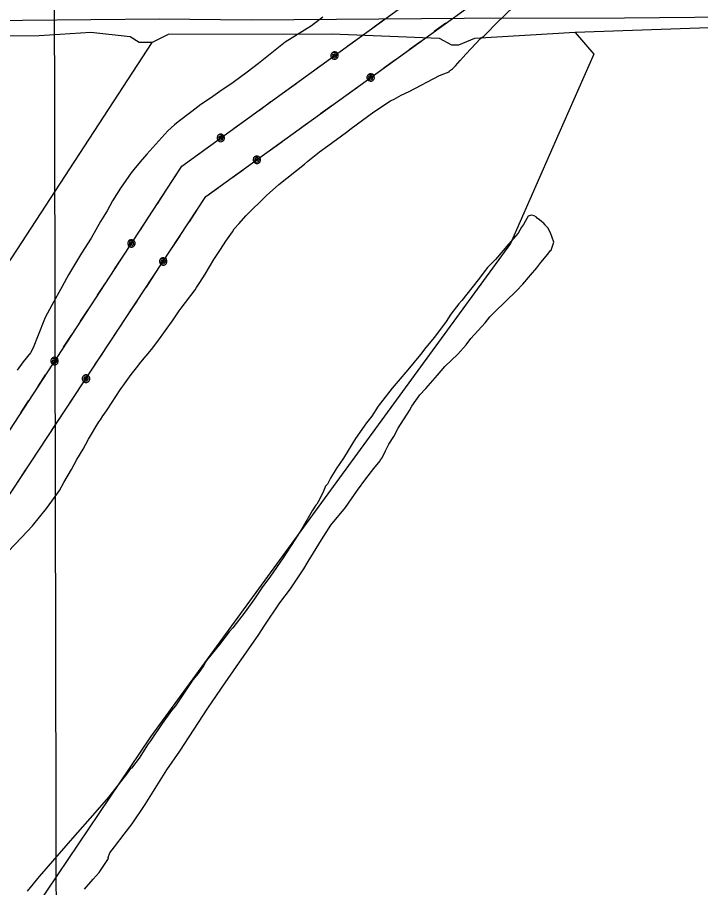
# Model space of a CAD drawing. Extents: x 3329332 to 3367211, y 631066 to 656469.
# Drawn here: x 3354381 to 3356006, y 652074 to 654144 of the extents above; entities that cross this region are included whole.
import ezdxf

# ---------------------------------------------------------------- set-up
doc = ezdxf.new("R2010")
doc.units = 0
for name, color, linetype in [('V-GRID-MAJR', 7, 'Continuous'), ('V-SITE-VEGE', 7, 'Continuous'), ('V-TOPO-SHOR', 7, 'Continuous'), ('V-UTIL-LINE', 7, 'Continuous')]:
    doc.layers.add(name, color=color, linetype=linetype)

msp = doc.modelspace()

# ---------------------------------------------------------------- linework, layer by layer
at = {"layer": 'V-GRID-MAJR'}
msp.add_spline([(3354505.5870000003, 636487.8200000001), (3354493.25, 642546.068), (3354480.9080000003, 648607.402), (3354468.565, 654668.76), (3354468.559, 654671.8200000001)], degree=3, dxfattribs=at)
at = {"layer": 'V-SITE-VEGE'}
for p, q in [((3355519.9250000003, 654128.7930000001), (3355561.9220000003, 654169.753)), ((3355087.736, 654128.647), (3355080.412, 654123.554)), ((3355107.632, 654143.956), (3355087.736, 654128.647)), ((3355497.864, 654106.25), (3355519.9250000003, 654128.7930000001)), ((3355080.412, 654123.554), (3355017.705, 654084.925)), ((3355460.068, 654069.386), (3355482.144, 654092.9649999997)), ((3355482.144, 654092.9649999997), (3355490.5160000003, 654099.082)), ((3355490.5160000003, 654099.082), (3355497.864, 654106.25)), ((3355017.705, 654084.925), (3354982.086, 654056.33)), ((3355447.4590000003, 654056.062), (3355460.068, 654069.386)), ((3354982.086, 654056.33), (3354954.841, 654033.854)), ((3355433.784, 654040.675), (3355441.147, 654048.8799999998)), ((3355441.147, 654048.8799999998), (3355447.4590000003, 654056.062)), ((3354954.841, 654033.854), (3354927.6210000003, 654013.451)), ((3355415.909, 654021.1950000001), (3355423.2600000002, 654028.363)), ((3355423.2600000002, 654028.363), (3355433.784, 654040.675)), ((3354927.6210000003, 654013.451), (3354894.128, 653988.9800000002)), ((3355312.565, 653967.517), (3355384.594, 654004.991)), ((3355384.594, 654004.991), (3355395.0160000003, 654009.0090000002)), ((3355395.0160000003, 654009.009), (3355407.525, 654014.039)), ((3355407.525, 654014.039), (3355408.586, 654016.099)), ((3355408.586, 654016.099), (3355415.909, 654021.1950000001)), ((3354894.128, 653988.9800000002), (3354862.7490000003, 653967.588)), ((3354862.7490000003, 653967.588), (3354840.7660000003, 653951.2720000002)), ((3355293.785, 653958.4180000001), (3355312.565, 653967.517)), ((3354840.7660000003, 653951.2720000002), (3354817.758, 653936.002)), ((3355228.991, 653918.778), (3355268.732, 653945.247)), ((3355268.732, 653945.247), (3355277.078, 653949.292)), ((3355277.078, 653949.2919999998), (3355293.785, 653958.4179999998)), ((3354817.758, 653936.002), (3354795.775, 653919.684)), ((3354795.775, 653919.684), (3354763.3200000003, 653895.198)), ((3355174.565, 653879.0099999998), (3355228.991, 653918.778)), ((3354754.934, 653888.042), (3354739.199, 653873.7180000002)), ((3354763.3200000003, 653895.198), (3354754.934, 653888.042)), ((3354739.199, 653873.7180000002), (3354688.7260000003, 653818.345)), ((3355119.089, 653838.218), (3355164.091, 653870.845)), ((3355164.091, 653870.845), (3355174.565, 653879.0099999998)), ((3355099.205, 653823.946), (3355119.089, 653838.218)), ((3354688.7260000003, 653818.345), (3354672.94, 653799.8740000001)), ((3355071.96, 653801.4689999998), (3355099.205, 653823.946)), ((3354672.94, 653799.8740000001), (3354658.19, 653781.3880000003)), ((3355063.574, 653794.3150000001), (3355071.96, 653801.4689999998)), ((3354658.19, 653781.3880000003), (3354651.879, 653774.208)), ((3355002.824, 653746.329), (3355063.574, 653794.3150000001)), ((3354651.879, 653774.208), (3354626.524, 653737.188)), ((3354626.524, 653737.188), (3354607.484, 653707.3509999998)), ((3354973.451, 653719.729), (3355002.824, 653746.329)), ((3354924.109, 653671.601), (3354973.451, 653719.729)), ((3354607.484, 653707.351), (3354594.7430000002, 653683.656)), ((3354594.7430000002, 653683.656), (3354578.865, 653657.927)), ((3355600.313, 653672.4979999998), (3355596.14, 653670.4769999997)), ((3355604.475, 653673.4829999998), (3355600.313, 653672.4979999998)), ((3355609.632, 653671.345), (3355604.475, 653673.4829999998)), ((3354578.865, 653657.927), (3354556.599, 653618.7960000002)), ((3354896.7600000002, 653640.83), (3354908.321, 653653.13)), ((3354908.321, 653653.13), (3354924.109, 653671.601)), ((3355592.963, 653665.33), (3355584.487, 653650.916)), ((3355596.14, 653670.4770000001), (3355592.963, 653665.33)), ((3355615.815, 653668.157), (3355609.632, 653671.345)), ((3355617.85, 653665.0210000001), (3355615.815, 653668.157)), ((3355621.971, 653662.895), (3355617.85, 653665.0210000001)), ((3355628.129, 653657.636), (3355621.971, 653662.895)), ((3355631.214, 653655.52), (3355628.129, 653657.636)), ((3355636.3340000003, 653650.2710000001), (3355631.214, 653655.52)), ((3354876.681, 653611.005), (3354892.521, 653633.6229999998)), ((3354892.521, 653633.6229999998), (3354896.7600000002, 653640.83)), ((3355580.261, 653644.748), (3355571.785, 653630.334)), ((3355584.487, 653650.916), (3355580.261, 653644.748)), ((3355637.345, 653648.184), (3355636.3340000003, 653650.2710000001)), ((3355642.465, 653642.931), (3355637.345, 653648.184)), ((3355648.546, 653631.4500000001), (3355642.465, 653642.931)), ((3355656.556, 653608.5329999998), (3355648.546, 653631.4500000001)), ((3354556.599, 653618.7960000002), (3354533.332, 653582.784)), ((3354863.994, 653591.457), (3354876.681, 653611.005)), ((3355571.785, 653630.334), (3355549.687, 653604.6829999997)), ((3354859.755, 653584.252), (3354863.994, 653591.457)), ((3355549.687, 653604.683), (3355518.111, 653567.741)), ((3355648.001, 653587.899), (3355650.1, 653589.947)), ((3355650.1, 653589.947), (3355656.556, 653608.5329999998)), ((3354533.332, 653582.784), (3354502.614, 653531.313)), ((3354848.142, 653567.802), (3354859.755, 653584.2520000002)), ((3355625.877, 653560.174), (3355642.725, 653580.705)), ((3355642.725, 653580.705), (3355648.001, 653587.899)), ((3354827.998, 653532.792), (3354848.142, 653567.802)), ((3355499.202, 653548.2710000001), (3355477.063, 653519.509)), ((3355518.111, 653567.741), (3355499.202, 653548.2710000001)), ((3355616.3880000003, 653547.8470000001), (3355625.877, 653560.174)), ((3354502.614, 653531.313), (3354487.748, 653503.4970000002)), ((3354815.311, 653513.246), (3354827.998, 653532.792)), ((3355582.715, 653508.8569999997), (3355601.651, 653530.4)), ((3355601.651, 653530.4), (3355616.3880000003, 653547.8470000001)), ((3354806.859, 653500.905), (3354815.311, 653513.246)), ((3355477.063, 653519.509), (3355438.075, 653470.211)), ((3355568.002, 653493.483), (3355582.715, 653508.8569999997)), ((3354487.748, 653503.4970000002), (3354463.342, 653459.205)), ((3354770.982, 653451.5700000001), (3354803.684, 653495.76)), ((3354803.684, 653495.76), (3354806.859, 653500.905)), ((3355516.558, 653443.307), (3355568.002, 653493.483)), ((3355438.075, 653470.211), (3355430.7120000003, 653462.009)), ((3354463.342, 653459.205), (3354447.414, 653429.327)), ((3354751.968, 653423.808), (3354765.721, 653445.414)), ((3354765.721, 653445.414), (3354770.982, 653451.5700000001)), ((3355430.7120000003, 653462.009), (3355411.738, 653437.353)), ((3354447.414, 653429.327), (3354429.216, 653383.9230000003)), ((3355411.738, 653437.353), (3355401.147, 653419.857)), ((3355493.41, 653416.6289999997), (3355504.997, 653431.004)), ((3355504.997, 653431.004), (3355516.558, 653443.307)), ((3354715.041, 653373.449), (3354751.968, 653423.808)), ((3355401.147, 653419.857), (3355372.686, 653382.8740000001)), ((3355459.7630000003, 653379.714), (3355493.41, 653416.6289999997)), ((3354429.216, 653383.9230000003), (3354420.637, 653361.215)), ((3355372.686, 653382.8740000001), (3355352.671, 653358.235)), ((3354700.279, 653353.928), (3354715.041, 653373.4490000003)), ((3355428.187, 653342.772), (3355448.159, 653364.303)), ((3355448.159, 653364.303), (3355459.7630000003, 653379.714)), ((3354412.146, 653345.762), (3354395.2830000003, 653324.1950000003)), ((3354417.434, 653353.993), (3354412.146, 653345.762)), ((3354420.637, 653361.215), (3354417.434, 653353.993)), ((3354675.005, 653323.13), (3354700.279, 653353.928)), ((3355340.021, 653341.797), (3355309.483, 653304.8429999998)), ((3355352.671, 653358.235), (3355340.021, 653341.797)), ((3355397.742, 653313.076), (3355428.187, 653342.772)), ((3354395.2830000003, 653324.1950000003), (3354380.521, 653304.6730000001)), ((3354664.466, 653309.779), (3354675.005, 653323.13)), ((3354651.827, 653294.38), (3354664.466, 653309.779)), ((3355309.483, 653304.843), (3355286.335, 653278.1659999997)), ((3355379.8540000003, 653292.557), (3355397.742, 653313.076)), ((3354635.988, 653271.762), (3354651.827, 653294.38)), ((3355352.4930000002, 653260.748), (3355379.8540000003, 653292.5570000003)), ((3354625.4390000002, 653257.375), (3354635.988, 653271.762)), ((3355272.648, 653261.743), (3355238.921, 653218.606)), ((3355286.335, 653278.1659999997), (3355272.648, 653261.743)), ((3355337.7800000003, 653245.376), (3355352.4930000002, 653260.748)), ((3354594.772, 653210.0499999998), (3354625.4390000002, 653257.375)), ((3355318.779, 653218.645), (3355337.7800000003, 653245.376)), ((3355238.921, 653218.606), (3355224.106, 653194.937)), ((3355313.466, 653208.344), (3355318.779, 653218.645)), ((3354584.221, 653195.662), (3354587.3850000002, 653199.769)), ((3354587.3850000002, 653199.769), (3354594.772, 653210.0499999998)), ((3355287.012, 653166.1510000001), (3355313.466, 653208.344)), ((3354550.341, 653140.082), (3354574.708, 653181.261)), ((3354574.708, 653181.261), (3354578.923, 653186.393)), ((3354578.923, 653186.393), (3354584.221, 653195.662)), ((3355211.47, 653179.539), (3355185.0670000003, 653141.497)), ((3355224.106, 653194.937), (3355211.47, 653179.539)), ((3355276.396, 653146.578), (3355287.012, 653166.1510000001)), ((3354537.598, 653116.386), (3354550.341, 653140.082)), ((3355185.0670000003, 653141.497), (3355168.126, 653113.706)), ((3355264.757, 653128.056), (3355276.396, 653146.578)), ((3354522.773, 653091.681), (3354537.598, 653116.386)), ((3355168.126, 653113.706), (3355156.487, 653095.181)), ((3355256.268, 653112.606), (3355264.757, 653128.056)), ((3355156.487, 653095.181), (3355139.573, 653069.4670000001)), ((3355244.588, 653090.973), (3355248.803, 653096.105)), ((3355248.803, 653096.105), (3355256.268, 653112.606)), ((3354510.032, 653067.986), (3354522.773, 653091.681)), ((3355228.778, 653070.427), (3355243.5270000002, 653088.91)), ((3355243.5270000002, 653088.91), (3355244.588, 653090.973)), ((3354492.0160000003, 653037.1), (3354510.032, 653067.986)), ((3355139.573, 653069.4670000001), (3355125.821, 653047.858)), ((3355209.801, 653045.773), (3355228.778, 653070.427)), ((3354481.411, 653018.562), (3354492.0160000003, 653037.1)), ((3355118.382, 653033.432), (3355114.169, 653028.2980000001)), ((3355125.821, 653047.858), (3355118.382, 653033.432)), ((3355189.7630000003, 653019.055), (3355209.801, 653045.773)), ((3354463.46, 652992.857), (3354481.411, 653018.562)), ((3355107.753, 653012.821), (3355096.075, 652991.188)), ((3355114.169, 653028.2980000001), (3355107.753, 653012.821)), ((3355161.2490000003, 652977.929), (3355189.7630000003, 653019.055)), ((3354450.798, 652975.386), (3354463.46, 652992.857)), ((3355096.075, 652991.188), (3355092.901, 652986.041)), ((3354417.098, 652934.3209999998), (3354450.798, 652975.386)), ((3355082.321, 652969.582), (3355057.944, 652927.362)), ((3355090.787, 652982.957), (3355082.321, 652969.582)), ((3355092.901, 652986.041), (3355090.787, 652982.957)), ((3355126.498, 652935.843), (3355161.2490000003, 652977.929)), ((3354390.824, 652906.647), (3354417.098, 652934.3209999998)), ((3355057.944, 652927.362), (3355041.017, 652900.611)), ((3355104.282, 652900.859), (3355126.498, 652935.843)), ((3354359.291, 652872.816), (3354390.824, 652906.647)), ((3355041.017, 652900.611), (3355013.525, 652858.431)), ((3355072.5270000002, 652849.3989999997), (3355104.282, 652900.859)), ((3355013.525, 652858.431), (3354982.897, 652814.218)), ((3355061.937, 652831.9010000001), (3355072.5270000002, 652849.3989999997)), ((3355030.234, 652784.588), (3355061.937, 652831.9010000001)), ((3354982.897, 652814.218), (3354962.847, 652786.4659999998)), ((3354962.847, 652786.4659999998), (3354944.894, 652760.761)), ((3355004.921, 652750.679), (3355030.234, 652784.588)), ((3354944.894, 652760.761), (3354922.731, 652729.927)), ((3354967.932, 652695.137), (3355004.921, 652750.679)), ((3354922.731, 652729.927), (3354893.217, 652691.922)), ((3354884.789, 652681.655), (3354861.6040000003, 652651.867)), ((3354893.217, 652691.922), (3354884.789, 652681.655)), ((3354955.241, 652675.591), (3354967.932, 652695.137)), ((3354902.435, 652599.504), (3354955.241, 652675.591)), ((3354861.6040000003, 652651.867), (3354831.056, 652613.877)), ((3354823.64, 652601.523), (3354810.963, 652583.0129999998)), ((3354831.056, 652613.877), (3354823.64, 652601.523)), ((3354874.984, 652560.436), (3354902.435, 652599.504)), ((3354810.963, 652583.0129999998), (3354798.327, 652567.615)), ((3354798.327, 652567.615), (3354757.109, 652505.902)), ((3354833.792, 652500.799), (3354874.984, 652560.436)), ((3354747.6350000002, 652494.6140000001), (3354725.471, 652463.7769999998)), ((3354757.109, 652505.902), (3354747.6350000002, 652494.6140000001)), ((3354767.171, 652397.917), (3354833.792, 652500.799)), ((3354725.471, 652463.777), (3354697.9930000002, 652422.635)), ((3354690.616, 652413.394), (3354680.041, 652396.93)), ((3354697.9930000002, 652422.635), (3354690.616, 652413.394)), ((3354680.041, 652396.93), (3354670.5130000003, 652381.492)), ((3354736.543, 652353.705), (3354767.171, 652397.917)), ((3354670.5130000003, 652381.492), (3354652.589, 652357.862)), ((3354650.502, 652356.853), (3354641.002, 652343.488)), ((3354652.589, 652357.862), (3354650.502, 652356.853)), ((3354684.698, 652271.384), (3354736.543, 652353.705)), ((3354641.002, 652343.488), (3354597.801, 652289.062)), ((3354597.801, 652289.062), (3354565.176, 652251.094)), ((3354654.043, 652225.095), (3354684.698, 652271.384)), ((3354565.176, 652251.094), (3354512.58, 652191.6)), ((3354635.069, 652200.443), (3354654.043, 652225.095)), ((3354512.58, 652191.6), (3354432.62, 652100.294)), ((3354611.879, 652170.655), (3354635.069, 652200.443)), ((3354601.33, 652156.2679999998), (3354611.879, 652170.655)), ((3354575.861, 652109.915), (3354598.051, 652142.8250000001)), ((3354597.039, 652144.911), (3354601.33, 652156.2679999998)), ((3354598.051, 652142.8250000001), (3354597.039, 652144.911)), ((3354432.62, 652100.294), (3354404.181, 652065.388)), ((3354561.136, 652093.505), (3354575.861, 652109.915)), ((3354541.137, 652069.9010000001), (3354561.136, 652093.505))]:
    msp.add_line(p, q, dxfattribs=at)
at = {"layer": 'V-TOPO-SHOR'}
msp.add_line((3354041.562, 653070.405), (3354701.29536987, 654084.0976414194), dxfattribs=at)
for points in [[(3353422.7499684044, 654127.1514876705), (3353529.391413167, 654130.0192314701), (3354393.217856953, 654136.9843673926), (3354718.4845945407, 654140.2653536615), (3354937.1149269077, 654138.0124340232), (3355443.680687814, 654141.636109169), (3355824.9418692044, 654142.3567637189), (3356158.2070931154, 654145.6528686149), (3356198.184406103, 654153.7269480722), (3356762.99753045, 654373.4206238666), (3357013.4353450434, 654469.8761767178), (3357154.6361063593, 654526.1326767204), (3357554.278208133, 654676.1936860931)], [(3357692.9135981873, 654679.1219044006), (3357426.4888900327, 654577.3037900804), (3357018.838222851, 654432.5599862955), (3356938.9188736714, 654397.7486926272), (3356520.623716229, 654242.3200822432), (3356270.2010202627, 654137.8660430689), (3356184.90903053, 654124.3739671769), (3355707.6962505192, 654107.4749164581), (3355467.766858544, 654093.6905471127), (3355430.470826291, 654077.6230208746), (3355414.4738536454, 654077.5927836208), (3355385.115833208, 654093.5343213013), (3355129.1441127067, 654103.7151736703), (3354739.884444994, 654102.9794004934), (3354701.29536987, 654084.0976414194), (3354670.599506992, 654084.1852376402), (3354649.245012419, 654097.4757318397), (3354555.909180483, 654107.9639962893), (3354433.2808421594, 654099.7336910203), (3353972.039837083, 654096.1956880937), (3353468.5050565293, 654090.2693601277)], [(3355707.6962505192, 654107.4749164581), (3355751.8899121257, 654056.130043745), (3355668.531861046, 653867.6151280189), (3355553.919485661, 653605.791053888), (3354698.06545575, 652432.1720198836), (3354082.394921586, 651520.6144127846)]]:
    msp.add_lwpolyline(points, dxfattribs=at)
at = {"layer": 'V-UTIL-LINE'}
for points in [[(3350803.22, 647577.258), (3351044.7490000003, 647907.849), (3351429.327, 648520.588), (3352109.494, 649575.819), (3352428.903, 650260.207), (3352998.378, 651076.16), (3353488.091, 651828.61), (3353894.4990000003, 652441.805), (3354281.997, 653038.888), (3354772.3850000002, 653789.628), (3355571.182, 654368.938), (3355999.9220000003, 654674.715)], [(3350907.429, 647512.555), (3351123.843, 647854.257), (3351520.935, 648463.356), (3352203.225, 649518.002), (3352530.52, 650189.555), (3353068.72, 651025.36), (3353558.449, 651770.952), (3353953.556, 652384.596), (3354349.411, 652988.514), (3354829.5700000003, 653717.323), (3355620.134, 654289.572), (3356151.702, 654675.002)], [(3355226.906, 654119.26), (3355254.43, 654139.221)], [(3355372.632, 654110.417), (3355400.174, 654130.353)], [(3355167.001, 654075.8150000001), (3355194.525, 654095.7760000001)], [(3355312.6890000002, 654067.027), (3355340.231, 654086.963)], [(3355135.427, 654052.916), (3355132.713, 654053.871), (3355133.34, 654051.63), (3355135.953, 654050.785), (3355138.1180000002, 654052.756), (3355136.256, 654055.598), (3355131.645, 654056.448), (3355129.549, 654052.731), (3355131.254, 654048.176), (3355135.734, 654047.232), (3355139.836, 654049.008), (3355141.043, 654053.679), (3355138.078, 654058.317), (3355130.143, 654060.202), (3355127.757, 654057.626), (3355126.539, 654054.332), (3355126.674, 654050.823), (3355128.1410000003, 654047.632), (3355130.718, 654045.247), (3355134.011, 654044.028), (3355137.521, 654044.1630000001), (3355140.711, 654045.631), (3355143.097, 654048.207), (3355144.315, 654051.501), (3355144.18, 654055.01), (3355142.713, 654058.2000000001), (3355140.136, 654060.586), (3355136.843, 654061.804), (3355133.333, 654061.669), (3355130.143, 654060.202)], [(3355076.3340000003, 654010.061), (3355103.858, 654030.022)], [(3355252.745, 654023.637), (3355280.287, 654043.573)], [(3355221.145, 654000.764), (3355218.432, 654001.721), (3355219.057, 653999.48), (3355221.669, 653998.632), (3355223.836, 654000.601), (3355221.977, 654003.4450000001), (3355217.367, 654004.299), (3355215.267, 654000.585), (3355216.968, 653996.028), (3355221.447, 653995.08), (3355225.551, 653996.853), (3355226.762, 654001.522), (3355223.801, 654006.1630000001), (3355215.8680000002, 654008.055), (3355213.48, 654005.481), (3355212.259, 654002.188), (3355212.39, 653998.679), (3355213.855, 653995.487), (3355216.429, 653993.099), (3355219.722, 653991.878), (3355223.231, 653992.009), (3355226.423, 653993.474), (3355228.811, 653996.0480000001), (3355230.032, 653999.341), (3355229.9, 654002.85), (3355228.436, 654006.042), (3355225.862, 654008.43), (3355222.569, 654009.6510000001), (3355219.06, 654009.519), (3355215.8680000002, 654008.055)], [(3355016.429, 653966.616), (3355043.953, 653986.577)], [(3355162.019, 653957.965), (3355189.561, 653977.9010000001)], [(3354956.525, 653923.172), (3354984.049, 653943.133)], [(3355102.075, 653914.5750000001), (3355129.617, 653934.511)], [(3354896.62, 653879.7270000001), (3354924.144, 653899.688)], [(3355042.132, 653871.185), (3355069.674, 653891.121)], [(3354865.0470000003, 653856.829), (3354862.333, 653857.784), (3354862.96, 653855.5430000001), (3354865.573, 653854.698), (3354867.738, 653856.669), (3354865.876, 653859.511), (3354861.2660000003, 653860.361), (3354859.169, 653856.644), (3354860.8740000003, 653852.089), (3354865.3540000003, 653851.145), (3354869.4560000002, 653852.921), (3354870.663, 653857.5920000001), (3354867.698, 653862.23), (3354859.7630000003, 653864.115), (3354857.378, 653861.539), (3354856.159, 653858.245), (3354856.294, 653854.736), (3354857.762, 653851.545), (3354860.338, 653849.16), (3354863.632, 653847.941), (3354867.1410000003, 653848.076), (3354870.3310000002, 653849.544), (3354872.717, 653852.12), (3354873.935, 653855.414), (3354873.8000000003, 653858.9230000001), (3354872.333, 653862.113), (3354869.757, 653864.4990000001), (3354866.463, 653865.7170000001), (3354862.954, 653865.582), (3354859.7630000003, 653864.115)], [(3354982.188, 653827.795), (3355009.73, 653847.731)], [(3354805.953, 653813.973), (3354833.477, 653833.934)], [(3354950.588, 653804.922), (3354947.875, 653805.879), (3354948.5, 653803.637), (3354951.112, 653802.79), (3354953.279, 653804.759), (3354951.42, 653807.603), (3354946.81, 653808.457), (3354944.71, 653804.742), (3354946.411, 653800.186), (3354950.89, 653799.237), (3354954.994, 653801.01), (3354956.205, 653805.679), (3354953.244, 653810.321), (3354945.311, 653812.213), (3354942.923, 653809.638), (3354941.702, 653806.346), (3354941.833, 653802.836), (3354943.298, 653799.645), (3354945.872, 653797.257), (3354949.165, 653796.035), (3354952.674, 653796.167), (3354955.866, 653797.632), (3354958.254, 653800.206), (3354959.475, 653803.498), (3354959.343, 653807.008), (3354957.879, 653810.199), (3354955.305, 653812.587), (3354952.012, 653813.809), (3354948.503, 653813.677), (3354945.311, 653812.213)], [(3354754.593, 653762.39), (3354772.3850000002, 653789.628), (3354773.572, 653790.4890000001)], [(3354891.4620000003, 653762.123), (3354919.004, 653782.059)], [(3354831.518, 653718.733), (3354859.06, 653738.669)], [(3354714.126, 653700.437), (3354732.719, 653728.902)], [(3354790.182, 653657.5380000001), (3354808.887, 653685.93)], [(3354673.6580000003, 653638.483), (3354692.251, 653666.948)], [(3354652.328, 653605.831), (3354649.452, 653605.755), (3354650.8370000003, 653603.885), (3354653.579, 653604.027), (3354654.899, 653606.6410000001), (3354652.146, 653608.632), (3354647.535, 653607.782), (3354646.9020000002, 653603.562), (3354650.12, 653599.915), (3354654.642, 653600.63), (3354657.841, 653603.753), (3354657.303, 653608.547), (3354652.878, 653611.823), (3354644.793, 653610.753), (3354643.483, 653607.495), (3354643.519, 653603.983), (3354644.897, 653600.753), (3354647.406, 653598.296), (3354650.664, 653596.986), (3354654.1750000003, 653597.023), (3354657.406, 653598.4010000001), (3354659.863, 653600.909), (3354661.173, 653604.167), (3354661.136, 653607.679), (3354659.758, 653610.909), (3354657.25, 653613.366), (3354653.992, 653614.676), (3354650.48, 653614.639), (3354647.25, 653613.262), (3354644.793, 653610.753)], [(3354749.47, 653595.7440000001), (3354768.176, 653624.136)], [(3354612.4080000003, 653544.715), (3354631.002, 653573.18)], [(3354728.009, 653563.1680000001), (3354725.132, 653563.103), (3354726.5100000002, 653561.228), (3354729.253, 653561.359), (3354730.583, 653563.968), (3354727.838, 653565.969), (3354723.224, 653565.137), (3354722.574, 653560.92), (3354725.7770000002, 653557.26), (3354730.302, 653557.958), (3354733.5130000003, 653561.068), (3354732.994, 653565.8640000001), (3354728.582, 653569.157), (3354720.4930000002, 653568.12), (3354719.17, 653564.867), (3354719.193, 653561.355), (3354720.558, 653558.1190000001), (3354723.057, 653555.653), (3354726.31, 653554.33), (3354729.822, 653554.353), (3354733.057, 653555.718), (3354735.524, 653558.2170000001), (3354736.847, 653561.47), (3354736.824, 653564.981), (3354735.4590000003, 653568.2170000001), (3354732.96, 653570.684), (3354729.707, 653572.006), (3354726.196, 653571.984), (3354722.96, 653570.6190000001), (3354720.4930000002, 653568.12)], [(3354687.852, 653502.2170000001), (3354706.557, 653530.609)], [(3354571.9390000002, 653482.761), (3354590.5330000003, 653511.226)], [(3354647.14, 653440.4230000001), (3354665.845, 653468.8150000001)], [(3354531.471, 653420.808), (3354550.065, 653449.273)], [(3354606.428, 653378.629), (3354625.134, 653407.0210000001)], [(3354491.002, 653358.854), (3354509.596, 653387.319)], [(3354565.716, 653316.835), (3354584.4220000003, 653345.2270000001)], [(3354469.6720000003, 653326.202), (3354466.796, 653326.126), (3354468.181, 653324.256), (3354470.924, 653324.398), (3354472.244, 653327.012), (3354469.49, 653329.003), (3354464.88, 653328.153), (3354464.247, 653323.933), (3354467.464, 653320.286), (3354471.987, 653321.001), (3354475.185, 653324.1240000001), (3354474.647, 653328.9180000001), (3354470.223, 653332.194), (3354462.137, 653331.1240000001), (3354460.828, 653327.866), (3354460.864, 653324.354), (3354462.242, 653321.1240000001), (3354464.751, 653318.667), (3354468.009, 653317.357), (3354471.52, 653317.394), (3354474.75, 653318.772), (3354477.207, 653321.28), (3354478.517, 653324.5380000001), (3354478.481, 653328.05), (3354477.103, 653331.28), (3354474.594, 653333.737), (3354471.336, 653335.047), (3354467.825, 653335.011), (3354464.594, 653333.633), (3354462.137, 653331.1240000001)], [(3354429.752, 653265.086), (3354448.346, 653293.551)], [(3354544.256, 653284.259), (3354541.379, 653284.194), (3354542.757, 653282.319), (3354545.5, 653282.4500000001), (3354546.83, 653285.059), (3354544.085, 653287.06), (3354539.471, 653286.228), (3354538.822, 653282.011), (3354542.025, 653278.351), (3354546.5500000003, 653279.049), (3354549.761, 653282.159), (3354549.241, 653286.955), (3354544.83, 653290.248), (3354536.74, 653289.211), (3354535.418, 653285.958), (3354535.44, 653282.446), (3354536.805, 653279.21), (3354539.304, 653276.7440000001), (3354542.557, 653275.421), (3354546.069, 653275.444), (3354549.305, 653276.809), (3354551.771, 653279.308), (3354553.094, 653282.56), (3354553.071, 653286.072), (3354551.7060000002, 653289.308), (3354549.207, 653291.775), (3354545.954, 653293.0970000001), (3354542.443, 653293.0750000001), (3354539.207, 653291.71), (3354536.74, 653289.211)], [(3354504.098, 653223.308), (3354522.803, 653251.7000000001)], [(3354389.2830000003, 653203.132), (3354407.877, 653231.5970000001)], [(3354463.387, 653161.514), (3354482.092, 653189.906)], [(3354422.676, 653099.72), (3354441.381, 653128.112)], [(3354381.965, 653037.926), (3354400.67, 653066.318)]]:
    msp.add_lwpolyline(points, dxfattribs=at)

doc.saveas('drawing.dxf')
